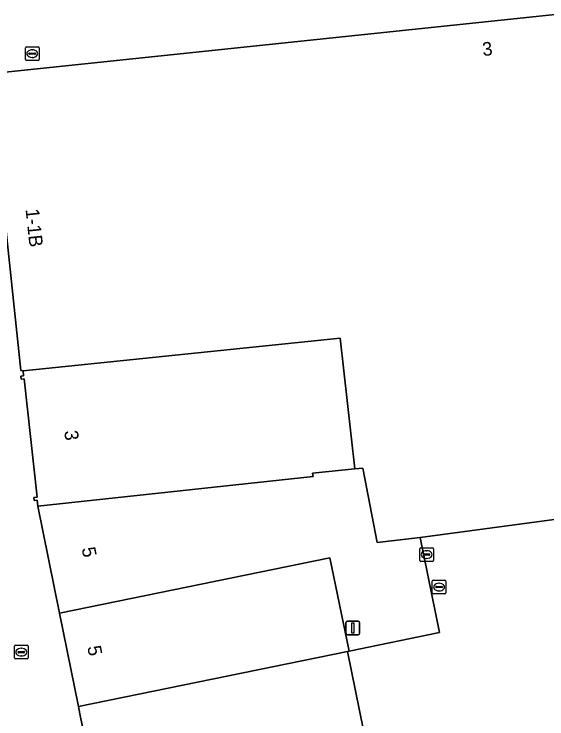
# Model space of a CAD drawing. Extents: x 161087 to 161926, y 382572 to 383873.
# Drawn here: x 161240.9 to 161280, y 383512 to 383563.7 of the extents above; entities that cross this region are included whole.
import ezdxf

# ---------------------------------------------------------------- set-up
doc = ezdxf.new("R2010")
doc.units = 0
for name, color, linetype in [('IMGEO_Brandkraan', 7, 'Continuous'), ('IMGEO_Kolk', 7, 'Continuous'), ('IMGEO_Lichtmast', 7, 'Continuous'), ('IMGEO_Pand', 7, 'Continuous'), ('IMGEO_Pand_nummerreeks', 7, 'Continuous'), ('IMGEO_Rijbaan_lokaal_open', 7, 'Continuous'), ('IMGEO_Rioolput', 7, 'Continuous'), ('IMGEO_Voetgangersgebied_open', 7, 'Continuous')]:
    doc.layers.add(name, color=color, linetype=linetype)

msp = doc.modelspace()

# ---------------------------------------------------------------- linework, layer by layer
at = {"layer": 'IMGEO_Brandkraan'}
for p, q in [((161241.724, 383560.387), (161241.724, 383561.239)), ((161241.799, 383561.313), (161242.651, 383561.313)), ((161242.212, 383561.093), (161242.237, 383561.093)), ((161242.725, 383561.239), (161242.725, 383560.387)), ((161241.983, 383560.807), (161241.983, 383560.819)), ((161242.421, 383560.77), (161242.023, 383560.77)), ((161242.026, 383560.856), (161242.424, 383560.856)), ((161242.235, 383560.533), (161242.21, 383560.533)), ((161242.467, 383560.819), (161242.467, 383560.807)), ((161242.651, 383560.313), (161241.799, 383560.313))]:
    msp.add_line(p, q, dxfattribs=at)
for points in [[(161241.724, 383560.387), (161241.724, 383561.239)], [(161241.799, 383561.313), (161242.651, 383561.313)], [(161242.725, 383561.239), (161242.725, 383560.387)], [(161242.651, 383560.313), (161241.799, 383560.313)]]:
    msp.add_lwpolyline(points, dxfattribs=at)
for centre, radius, start, end in [((161241.801, 383561.237), 0.0765, 91.552, 178.448), ((161241.801, 383561.237), 0.0765, 91.552, 178.448), ((161242.649, 383561.237), 0.0765, 1.552, 88.448), ((161242.649, 383561.237), 0.0765, 1.552, 88.448), ((161242.023, 383560.816), 0.0403, 85.8775, 175.7526), ((161242.02, 383560.806), 0.0366, 178.938, 274.7102), ((161242.424, 383560.813), 0.043, 264.8664, 352.4533), ((161242.428, 383560.818), 0.0386, 1.7309, 96.639), ((161241.801, 383560.389), 0.0765, 181.552, 268.448), ((161241.801, 383560.389), 0.0765, 181.552, 268.448), ((161242.649, 383560.389), 0.0765, 271.552, 358.448), ((161242.649, 383560.389), 0.0765, 271.552, 358.448)]:
    msp.add_arc(centre, radius, start, end, dxfattribs=at)
for centre, major_axis, ratio, start_param, end_param in [((161242.211, 383560.813), (-0.387, 0.002), 0.722429, 4.712389, 7.853982), ((161242.236, 383560.813), (-0.39, 0.002), 0.717154, 1.570796, 4.712389)]:
    msp.add_ellipse(centre, major_axis=major_axis, ratio=ratio, start_param=start_param, end_param=end_param, dxfattribs=at)
at = {"layer": 'IMGEO_Kolk'}
for p, q in [((161271.635, 383522.176), (161272.487, 383522.176)), ((161271.56, 383521.25), (161271.56, 383522.102)), ((161271.819, 383521.67), (161271.819, 383521.682)), ((161271.862, 383521.719), (161272.26, 383521.719)), ((161272.048, 383521.956), (161272.073, 383521.956)), ((161272.303, 383521.682), (161272.303, 383521.67)), ((161272.561, 383522.102), (161272.561, 383521.25)), ((161272.487, 383521.176), (161271.635, 383521.176)), ((161272.257, 383521.633), (161271.859, 383521.633)), ((161272.071, 383521.396), (161272.046, 383521.396)), ((161240.919, 383516.473), (161240.919, 383517.325)), ((161240.994, 383517.399), (161241.846, 383517.399)), ((161241.407, 383517.179), (161241.432, 383517.179)), ((161241.92, 383517.325), (161241.92, 383516.473)), ((161241.178, 383516.893), (161241.178, 383516.905)), ((161241.616, 383516.856), (161241.218, 383516.856)), ((161241.221, 383516.942), (161241.619, 383516.942)), ((161241.43, 383516.619), (161241.405, 383516.619)), ((161241.662, 383516.905), (161241.662, 383516.893)), ((161241.846, 383516.399), (161240.994, 383516.399))]:
    msp.add_line(p, q, dxfattribs=at)
for points in [[(161271.635, 383522.176), (161272.487, 383522.176)], [(161271.56, 383521.25), (161271.56, 383522.102)], [(161272.561, 383522.102), (161272.561, 383521.25)], [(161272.487, 383521.176), (161271.635, 383521.176)], [(161240.919, 383516.473), (161240.919, 383517.325)], [(161240.994, 383517.399), (161241.846, 383517.399)], [(161241.92, 383517.325), (161241.92, 383516.473)], [(161241.846, 383516.399), (161240.994, 383516.399)]]:
    msp.add_lwpolyline(points, dxfattribs=at)
for centre, radius, start, end in [((161271.637, 383522.1), 0.0765, 91.552, 178.448), ((161271.637, 383522.1), 0.0765, 91.552, 178.448), ((161272.485, 383522.1), 0.0765, 1.552, 88.448), ((161272.485, 383522.1), 0.0765, 1.552, 88.448), ((161271.859, 383521.679), 0.0403, 85.8775, 175.7526), ((161271.856, 383521.669), 0.0366, 178.938, 274.7102), ((161272.26, 383521.676), 0.043, 264.8664, 352.4533), ((161272.264, 383521.681), 0.0386, 1.7309, 96.639), ((161271.637, 383521.252), 0.0765, 181.552, 268.448), ((161271.637, 383521.252), 0.0765, 181.552, 268.448), ((161272.485, 383521.252), 0.0765, 271.552, 358.448), ((161272.485, 383521.252), 0.0765, 271.552, 358.448), ((161240.996, 383517.323), 0.0765, 91.552, 178.448), ((161240.996, 383517.323), 0.0765, 91.552, 178.448), ((161241.844, 383517.323), 0.0765, 1.552, 88.448), ((161241.844, 383517.323), 0.0765, 1.552, 88.448), ((161241.218, 383516.902), 0.0403, 85.8775, 175.7526), ((161241.215, 383516.892), 0.0366, 178.938, 274.7102), ((161241.619, 383516.899), 0.043, 264.8664, 352.4533), ((161241.623, 383516.904), 0.0386, 1.7309, 96.639), ((161240.996, 383516.475), 0.0765, 181.552, 268.448), ((161240.996, 383516.475), 0.0765, 181.552, 268.448), ((161241.844, 383516.475), 0.0765, 271.552, 358.448), ((161241.844, 383516.475), 0.0765, 271.552, 358.448)]:
    msp.add_arc(centre, radius, start, end, dxfattribs=at)
for centre, major_axis, ratio, start_param, end_param in [((161272.047, 383521.676), (-0.387, 0.002), 0.722429, 4.712389, 7.853982), ((161272.072, 383521.676), (-0.39, 0.002), 0.717154, 1.570796, 4.712389), ((161241.406, 383516.899), (-0.387, 0.002), 0.722429, 4.712389, 7.853982), ((161241.431, 383516.899), (-0.39, 0.002), 0.717154, 1.570796, 4.712389)]:
    msp.add_ellipse(centre, major_axis=major_axis, ratio=ratio, start_param=start_param, end_param=end_param, dxfattribs=at)
at = {"layer": 'IMGEO_Lichtmast'}
for p, q in [((161265.234, 383518.273), (161265.234, 383519.073)), ((161265.234, 383519.073), (161265.234, 383518.273)), ((161265.334, 383519.173), (161266.124, 383519.173)), ((161266.124, 383519.173), (161265.334, 383519.173)), ((161266.224, 383519.073), (161266.224, 383518.273)), ((161266.224, 383518.273), (161266.224, 383519.073)), ((161266.124, 383518.173), (161265.334, 383518.173)), ((161265.334, 383518.173), (161266.124, 383518.173))]:
    msp.add_line(p, q, dxfattribs=at)
msp.add_lwpolyline([(161265.654, 383519.048), (161265.804, 383519.048), (161265.804, 383518.298), (161265.654, 383518.298), (161265.654, 383519.048)], dxfattribs=at)
for centre, start, end in [((161265.334, 383519.073), 90, 180), ((161265.334, 383519.073), 90, 180), ((161266.124, 383519.073), 0, 90), ((161266.124, 383519.073), 360, 90), ((161265.334, 383518.273), 180, 270), ((161265.334, 383518.273), 180, 270), ((161266.124, 383518.273), 270, 0), ((161266.124, 383518.273), 270, 0)]:
    msp.add_arc(centre, 0.1, start, end, dxfattribs=at)
at = {"layer": 'IMGEO_Pand'}
for points in [[(161304.112, 383566.187), (161239.077, 383559.341), (161239.122, 383558.916), (161239.708, 383553.373), (161241.38, 383537.555), (161241.552, 383537.541), (161264.806, 383539.926), (161265.891, 383530.338), (161266.48, 383530.398), (161267.523, 383524.955), (161270.679, 383525.311), (161284.869, 383527.208), (161293.877, 383529.523), (161293.103, 383532.537), (161293.308, 383532.59), (161293.168, 383533.133), (161292.988, 383533.115), (161291.753, 383542.945), (161303.88, 383544.123), (161305.662, 383544.309), (161305.99, 383544.343), (161305.994, 383544.303), (161306.422, 383544.348), (161304.155, 383565.778)], [(161264.806, 383539.926), (161241.552, 383537.541), (161241.592, 383537.168), (161241.384, 383537.146), (161241.406, 383536.937), (161241.64, 383536.962), (161242.585, 383528.259), (161242.351, 383528.233), (161242.374, 383528.02), (161242.583, 383528.042), (161242.631, 383527.6), (161262.831, 383529.779), (161262.782, 383530.019), (161265.891, 383530.338)], [(161266.48, 383530.398), (161265.891, 383530.338), (161262.782, 383530.019), (161262.831, 383529.779), (161242.631, 383527.6), (161244.224, 383519.76), (161264.055, 383523.817), (161265.46, 383516.97), (161272.08, 383518.336), (161270.679, 383525.311), (161267.523, 383524.955)], [(161264.055, 383523.817), (161244.224, 383519.76), (161245.616, 383512.91), (161265.343, 383516.946), (161265.46, 383516.97)], [(161265.343, 383516.946), (161245.616, 383512.91), (161245.726, 383512.367), (161248.25, 383500), (161248.747, 383497.567), (161248.83, 383497.16), (161262.711, 383500), (161268.558, 383501.196)]]:
    msp.add_lwpolyline(points, close=True, dxfattribs=at)
at = {"layer": 'IMGEO_Rijbaan_lokaal_open'}
msp.add_lwpolyline([(161284.869, 383527.208), (161270.679, 383525.311), (161272.08, 383518.336), (161265.46, 383516.97), (161265.343, 383516.946), (161268.558, 383501.196), (161275.338, 383502.609), (161276.749, 383495.819), (161276.752, 383495.82), (161278.16, 383488.928), (161271.343, 383487.55), (161272.736, 383480.727), (161274.113, 383473.983), (161275.503, 383467.175), (161276.864, 383460.508), (161278.226, 383453.834), (161279.377, 383448.196), (161298.208, 383455.819)], dxfattribs=at)
at = {"layer": 'IMGEO_Rioolput'}
for p, q in [((161270.652, 383523.631), (161270.652, 383524.483)), ((161270.727, 383524.557), (161271.579, 383524.557)), ((161271.14, 383524.337), (161271.165, 383524.337)), ((161271.653, 383524.483), (161271.653, 383523.631)), ((161270.911, 383524.051), (161270.911, 383524.063)), ((161271.349, 383524.014), (161270.951, 383524.014)), ((161270.954, 383524.1), (161271.352, 383524.1)), ((161271.163, 383523.777), (161271.138, 383523.777)), ((161271.395, 383524.063), (161271.395, 383524.051)), ((161271.579, 383523.557), (161270.727, 383523.557))]:
    msp.add_line(p, q, dxfattribs=at)
for points in [[(161270.652, 383523.631), (161270.652, 383524.483)], [(161270.727, 383524.557), (161271.579, 383524.557)], [(161271.653, 383524.483), (161271.653, 383523.631)], [(161271.579, 383523.557), (161270.727, 383523.557)]]:
    msp.add_lwpolyline(points, dxfattribs=at)
for centre, radius, start, end in [((161270.729, 383524.481), 0.0765, 91.552, 178.448), ((161270.729, 383524.481), 0.0765, 91.552, 178.448), ((161271.577, 383524.481), 0.0765, 1.552, 88.448), ((161271.577, 383524.481), 0.0765, 1.552, 88.448), ((161270.951, 383524.06), 0.0403, 85.8775, 175.7526), ((161270.948, 383524.05), 0.0366, 178.938, 274.7102), ((161271.352, 383524.057), 0.043, 264.8664, 352.4533), ((161271.356, 383524.062), 0.0386, 1.7309, 96.639), ((161270.729, 383523.633), 0.0765, 181.552, 268.448), ((161270.729, 383523.633), 0.0765, 181.552, 268.448), ((161271.577, 383523.633), 0.0765, 271.552, 358.448), ((161271.577, 383523.633), 0.0765, 271.552, 358.448)]:
    msp.add_arc(centre, radius, start, end, dxfattribs=at)
for centre, major_axis, ratio, start_param, end_param in [((161271.139, 383524.057), (-0.387, 0.002), 0.722429, 4.712389, 7.853982), ((161271.164, 383524.057), (-0.39, 0.002), 0.717154, 1.570796, 4.712389)]:
    msp.add_ellipse(centre, major_axis=major_axis, ratio=ratio, start_param=start_param, end_param=end_param, dxfattribs=at)
at = {"layer": 'IMGEO_Voetgangersgebied_open'}
msp.add_lwpolyline([(161304.112, 383566.187), (161304.119, 383566.256), (161301.766, 383577.405), (161185.395, 383554.412), (161185.523, 383553.781), (161186.626, 383548.354), (161223.691, 383555.981), (161223.717, 383555.854), (161225.296, 383556.168), (161239.122, 383558.916), (161239.077, 383559.341)], close=True, dxfattribs=at)
msp.add_lwpolyline([(161254.39, 383469.948), (161253.012, 383476.692), (161251.618, 383483.514), (161250.213, 383490.393), (161248.83, 383497.16), (161248.747, 383497.567), (161248.25, 383500), (161245.726, 383512.367), (161245.616, 383512.91), (161244.224, 383519.76), (161242.631, 383527.6), (161242.583, 383528.042), (161242.374, 383528.02), (161242.351, 383528.233), (161242.585, 383528.259), (161241.64, 383536.962), (161241.406, 383536.937), (161241.384, 383537.146), (161241.592, 383537.168), (161241.552, 383537.541), (161241.38, 383537.555), (161239.708, 383553.373)], dxfattribs=at)

# ---------------------------------------------------------------- texts
at = {"layer": 'IMGEO_Pand_nummerreeks'}
for s, rotation, p in [('3', 6.0218, (161275.281, 383560.631)), ('1-1B', 276.0216, (161241.735, 383549.385)), ('3', 276.0789, (161244.578, 383533.125)), ('5', 281.3615, (161245.844, 383524.51)), ('5', 281.2871, (161246.259, 383517.28))]:
    msp.add_text(s, height=1, rotation=rotation, dxfattribs=at).set_placement(p)

doc.saveas('drawing.dxf')
